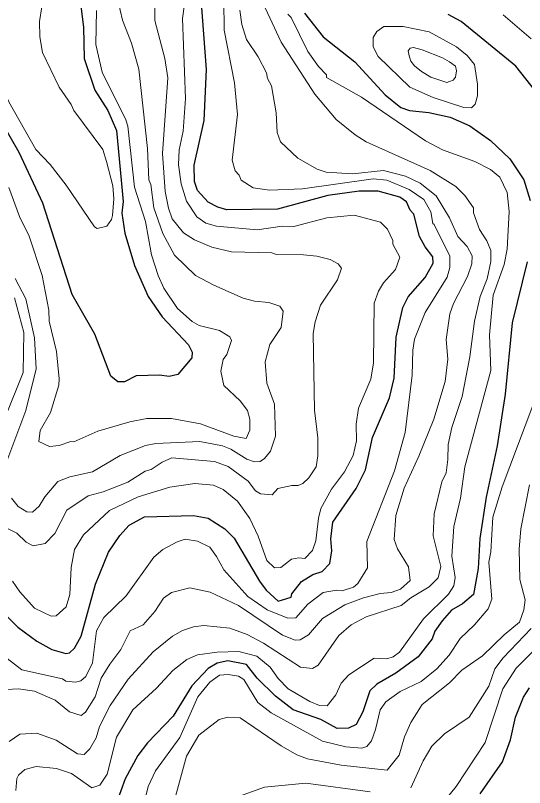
# Model space of a CAD drawing. Extents: x 673.3 to 698.5, y 6984.3 to 7012.3.
# Drawn here: x 684.61 to 685.48, y 6988.138 to 6989.457 of the extents above; entities that cross this region are included whole.
import ezdxf

# ---------------------------------------------------------------- set-up
doc = ezdxf.new("R2010")
doc.units = 0
doc.header["$LTSCALE"] = 0.032
doc.layers.add('1', color=7, linetype='Continuous', lineweight=25)
doc.layers.add('2', color=7, linetype='Continuous', lineweight=13)

msp = doc.modelspace()

# ---------------------------------------------------------------- linework, layer by layer
at = {"layer": '1'}
for points in [[(684.5062, 6988.5182), (684.6137, 6988.4116), (684.6466, 6988.3878), (684.6718, 6988.3734), (684.6962, 6988.3666), (684.702, 6988.3676), (684.7108, 6988.3755), (684.7223, 6988.3962), (684.7465, 6988.4851), (684.769, 6988.5398), (684.7884, 6988.5683), (684.8043, 6988.5861), (684.8303, 6988.6), (684.9144, 6988.6026), (684.9394, 6988.5977), (684.9676, 6988.5795), (684.9836, 6988.5635), (685.027, 6988.4901), (685.0385, 6988.4746), (685.0588, 6988.4562), (685.0809, 6988.4631), (685.0825, 6988.4685), (685.0987, 6988.4896), (685.1185, 6988.5014), (685.1343, 6988.5066), (685.1471, 6988.5204), (685.1506, 6988.5421), (685.149, 6988.5626), (685.1522, 6988.5909), (685.1923, 6988.6485), (685.2083, 6988.6806), (685.2202, 6988.7359), (685.2492, 6988.8033), (685.2573, 6988.8372), (685.2605, 6988.9069), (685.2721, 6988.958), (685.2814, 6988.9762), (685.3104, 6989.0093), (685.3239, 6989.0335), (685.3232, 6989.0445), (685.31, 6989.0615), (685.3007, 6989.0793), (685.2906, 6989.1173), (685.2848, 6989.1241), (685.2785, 6989.1383), (685.267, 6989.1466), (685.2297, 6989.1565), (685.1975, 6989.1564), (685.1441, 6989.1491), (685.058, 6989.1256), (684.9714, 6989.1248), (684.9558, 6989.1293), (684.9394, 6989.138), (684.9212, 6989.158), (684.916, 6989.173), (684.9153, 6989.2012), (684.9322, 6989.2773), (684.9364, 6989.3646), (684.9275, 6989.4857)], [(684.7204, 6989.4816), (684.7263, 6989.4369), (684.7271, 6989.3831), (684.7457, 6989.3294), (684.768, 6989.2946), (684.7826, 6989.2604), (684.7938, 6989.1388), (684.7916, 6989.1193), (684.7971, 6989.0848), (684.8131, 6989.0298), (684.8369, 6988.9767), (684.8607, 6988.9419), (684.9057, 6988.8939), (684.912, 6988.8817), (684.9116, 6988.8718), (684.8876, 6988.8432), (684.8724, 6988.8397), (684.8561, 6988.8421), (684.8162, 6988.8413), (684.796, 6988.8307)], [(684.796, 6988.8307), (684.785, 6988.8311), (684.7728, 6988.8405), (684.7457, 6988.9124), (684.7069, 6988.9803), (684.6565, 6989.1363), (684.6165, 6989.2229), (684.5652, 6989.3109), (684.5368, 6989.3492), (684.466, 6989.4217), (684.4142, 6989.467)], [(685.1041, 6989.461), (685.1361, 6989.4202), (685.1899, 6989.3777), (685.2416, 6989.3212), (685.2688, 6989.2998), (685.2832, 6989.2947), (685.3164, 6989.2909), (685.3528, 6989.2833), (685.3864, 6989.2682), (685.422, 6989.2432), (685.4551, 6989.2118), (685.4788, 6989.176), (685.49, 6989.1409)], [(685.5145, 6989.3084), (685.4652, 6989.3704), (685.3719, 6989.4465), (685.3493, 6989.4586)], [(685.4845, 6989.0356), (685.4592, 6988.9316), (685.4471, 6988.8098), (685.4332, 6988.7212), (685.4144, 6988.6336), (685.4038, 6988.5632), (685.4007, 6988.5117), (685.3927, 6988.4677), (685.3743, 6988.4515), (685.355, 6988.4409), (685.3393, 6988.4224), (685.3268, 6988.4049), (685.322, 6988.3914), (685.2982, 6988.3609), (685.2602, 6988.333), (685.2274, 6988.3145), (685.2159, 6988.3031), (685.2035, 6988.2672), (685.1922, 6988.2454), (685.1794, 6988.2388), (685.1598, 6988.2387), (685.1321, 6988.254)], [(685.1321, 6988.254), (685.0845, 6988.2706), (685.0542, 6988.2935), (685.023, 6988.3247), (685.0049, 6988.3479), (684.9729, 6988.3541), (684.9549, 6988.35), (684.9393, 6988.3408), (684.9115, 6988.3113), (684.8793, 6988.2595), (684.8354, 6988.2137), (684.8193, 6988.1925), (684.7973, 6988.1525), (684.768, 6988.0703)], [(685.404, 6988.1268), (685.4425, 6988.1817), (685.4562, 6988.2193), (685.4644, 6988.258), (685.4781, 6988.2918), (685.4887, 6988.3081)]]:
    msp.add_lwpolyline(points, dxfattribs=at)
at = {"layer": '2'}
for points in [[(685.0394, 6988.5254), (685.0525, 6988.5132), (685.0637, 6988.5134), (685.082, 6988.5276), (685.0942, 6988.53), (685.1048, 6988.5289), (685.1176, 6988.5428), (685.1234, 6988.5593), (685.1278, 6988.5981), (685.1321, 6988.6146), (685.1502, 6988.6477), (685.1725, 6988.6768), (685.1872, 6988.7052), (685.1929, 6988.7298), (685.1922, 6988.7584), (685.1962, 6988.7859), (685.2172, 6988.8354), (685.2222, 6988.8633), (685.2231, 6988.965), (685.2305, 6988.9857), (685.2389, 6988.9998), (685.2596, 6989.0226), (685.2669, 6989.0441), (685.2552, 6989.0663), (685.2548, 6989.0725), (685.2457, 6989.0916), (685.2339, 6989.1037), (685.1886, 6989.1157), (685.1424, 6989.1108), (685.086, 6989.0962), (685.0659, 6989.0969), (685.0229, 6989.0905), (684.9533, 6989.0966), (684.9351, 6989.1021), (684.9197, 6989.1129), (684.9024, 6989.1396), (684.8929, 6989.1692), (684.8884, 6989.2014), (684.89, 6989.2271), (684.8964, 6989.2591), (684.9006, 6989.3148), (684.8957, 6989.4518), (684.9088, 6989.546)], [(684.9653, 6989.5349), (684.9666, 6989.4315), (684.9845, 6989.3419), (684.9893, 6989.2878), (684.9804, 6989.2096), (684.9855, 6989.1911), (684.9924, 6989.1842), (684.9955, 6989.1756), (685.0165, 6989.1621), (685.0443, 6989.1582), (685.1007, 6989.1605), (685.2216, 6989.1776), (685.2447, 6989.1755), (685.2831, 6989.1593), (685.3078, 6989.1423), (685.3198, 6989.1216), (685.3232, 6989.1013), (685.3258, 6989.0999), (685.3525, 6989.0453), (685.3525, 6989.0264), (685.3477, 6989.0096)], [(685.0211, 6989.5033), (685.0639, 6989.4112), (685.1214, 6989.3224), (685.158, 6989.2793), (685.1906, 6989.2527), (685.2095, 6989.241), (685.3186, 6989.1921), (685.3624, 6989.1646), (685.3779, 6989.1491), (685.3926, 6989.1282), (685.3926, 6989.1196), (685.4032, 6989.0912), (685.4159, 6989.072), (685.4225, 6989.0554), (685.4226, 6989.0365), (685.4161, 6989.0069), (685.4043, 6988.9769), (685.3948, 6988.9347), (685.3868, 6988.8736), (685.3736, 6988.806), (685.3559, 6988.7528), (685.3494, 6988.7238), (685.3492, 6988.6981), (685.346, 6988.6756)], [(684.8485, 6989.4939), (684.8484, 6989.4483), (684.8655, 6989.3831), (684.8704, 6989.3505), (684.8615, 6989.221), (684.8657, 6989.1563), (684.8714, 6989.1278), (684.8778, 6989.1095), (684.8973, 6989.0857), (684.9159, 6989.0733), (684.9454, 6989.0611), (684.9794, 6989.053), (685.0482, 6989.0514), (685.056, 6989.0482), (685.102, 6989.0481), (685.1248, 6989.0456), (685.1476, 6989.0398), (685.1618, 6989.0327), (685.1674, 6989.0253), (685.1601, 6989.0053), (685.1316, 6988.962), (685.1221, 6988.9336), (685.1188, 6988.9134), (685.1213, 6988.7824), (685.1269, 6988.7349), (685.1269, 6988.7046), (685.1237, 6988.6856), (685.1112, 6988.6668), (685.1009, 6988.6573), (685.0929, 6988.6535), (685.0822, 6988.6539), (685.0582, 6988.6483), (685.0489, 6988.6379), (685.0289, 6988.6392), (685.0204, 6988.6443), (685.0079, 6988.6613), (684.9733, 6988.6864), (684.95, 6988.6947), (684.8772, 6988.7011), (684.8605, 6988.6937), (684.8418, 6988.6812), (684.8316, 6988.6784), (684.8018, 6988.6595), (684.7597, 6988.643), (684.7342, 6988.6362), (684.6978, 6988.6113), (684.6774, 6988.5718), (684.6609, 6988.5545), (684.64, 6988.5506), (684.6283, 6988.5567), (684.6123, 6988.5725), (684.5759, 6988.5901)], [(684.6032, 6988.6323), (684.6148, 6988.618), (684.6296, 6988.6087), (684.639, 6988.6079), (684.6505, 6988.6181), (684.6601, 6988.6344), (684.6824, 6988.6605), (684.703, 6988.6687), (684.7416, 6988.6768), (684.789, 6988.7052), (684.8321, 6988.722), (684.8496, 6988.7257), (684.9252, 6988.7289), (684.9636, 6988.7216), (684.9782, 6988.7157), (685.0054, 6988.6985), (685.0186, 6988.6939), (685.0281, 6988.6946), (685.0358, 6988.6996), (685.046, 6988.7122), (685.0544, 6988.7378), (685.0529, 6988.7926), (685.0395, 6988.8288), (685.0365, 6988.8649), (685.045, 6988.8948), (685.0642, 6988.9239), (685.0675, 6988.9517), (685.0616, 6988.9602), (685.0431, 6988.9666), (685.0184, 6988.9684), (684.9994, 6988.9739), (684.9488, 6988.9958), (684.9174, 6989.0127), (684.882, 6989.047), (684.8617, 6989.0843), (684.8462, 6989.1281), (684.8411, 6989.1678), (684.8379, 6989.1761), (684.8354, 6989.2297), (684.8207, 6989.3652), (684.8081, 6989.4095), (684.7929, 6989.4486), (684.785, 6989.4832)], [(684.4484, 6989.4807), (684.5264, 6989.4206), (684.5571, 6989.3899), (684.5832, 6989.3448), (684.5984, 6989.3095), (684.645, 6989.2279), (684.6694, 6989.2021), (684.6966, 6989.1667), (684.7448, 6989.0956), (684.7493, 6989.0931), (684.7661, 6989.097), (684.7738, 6989.1083), (684.776, 6989.1149), (684.7779, 6989.1434), (684.7764, 6989.1658), (684.7654, 6989.2075), (684.7592, 6989.2277), (684.7096, 6989.2944), (684.7051, 6989.3046), (684.6844, 6989.3346), (684.6563, 6989.3935), (684.6513, 6989.4206), (684.6507, 6989.4468), (684.6551, 6989.4714)], [(684.7482, 6989.4654), (684.7474, 6989.4075), (684.7582, 6989.3598), (684.7987, 6989.2786), (684.8019, 6989.2678), (684.8134, 6989.1632), (684.832, 6989.1049), (684.8427, 6989.0476), (684.8536, 6989.0125), (684.8638, 6988.9906), (684.887, 6988.9559), (684.9121, 6988.9337), (684.9239, 6988.9269), (684.9587, 6988.9185), (684.9763, 6988.908), (684.9793, 6988.9012), (684.9712, 6988.8777), (684.9648, 6988.8692), (684.9609, 6988.8489), (684.9659, 6988.8248), (684.9938, 6988.7986), (685.0064, 6988.7821), (685.0105, 6988.7671), (685.0105, 6988.748), (685.0042, 6988.7342), (684.9831, 6988.7378), (684.9264, 6988.7589), (684.8769, 6988.7679), (684.8344, 6988.7679), (684.8053, 6988.7622), (684.7506, 6988.7464), (684.7097, 6988.7281), (684.7044, 6988.7288), (684.6846, 6988.7223), (684.668, 6988.7201), (684.6501, 6988.7287), (684.6522, 6988.7474), (684.67, 6988.7784), (684.6838, 6988.8252), (684.6847, 6988.8362), (684.6799, 6988.8826), (684.6674, 6988.9343), (684.6667, 6988.9535), (684.6555, 6989.0125), (684.6335, 6989.0797), (684.6166, 6989.1136), (684.5985, 6989.1629)], [(685.0553, 6989.2903), (685.0473, 6989.3366), (685.0408, 6989.3492), (685.0392, 6989.3587), (685.025, 6989.3864), (685.0046, 6989.416), (684.9966, 6989.4417), (684.9935, 6989.4657)], [(685.4376, 6989.1803), (685.4218, 6989.1938), (685.3952, 6989.2076), (685.3398, 6989.2271), (685.3108, 6989.2424), (685.2014, 6989.3175), (685.1418, 6989.351), (685.1414, 6989.3552), (685.1277, 6989.3699), (685.1099, 6989.3951), (685.0811, 6989.4532), (685.0752, 6989.4589)], [(685.4436, 6989.4579), (685.4912, 6989.4168)], [(684.5417, 6988.3022), (684.6153, 6988.3062), (684.6422, 6988.3022), (684.678, 6988.2868), (684.7025, 6988.2671), (684.722, 6988.2607), (684.7297, 6988.2666), (684.7464, 6988.2923), (684.7566, 6988.3244), (684.771, 6988.3486), (684.7902, 6988.3736), (684.8059, 6988.4052), (684.8282, 6988.4154), (684.8484, 6988.4382), (684.8632, 6988.4609), (684.8764, 6988.4708), (684.908, 6988.4788), (684.9427, 6988.4713), (684.9913, 6988.4486), (685.0666, 6988.398), (685.0881, 6988.3893), (685.0968, 6988.3901), (685.1107, 6988.3984), (685.1346, 6988.4263), (685.1732, 6988.4498), (685.2046, 6988.4618), (685.2336, 6988.469), (685.2519, 6988.4708), (685.268, 6988.4765), (685.2848, 6988.4911), (685.282, 6988.5149), (685.2631, 6988.5454), (685.2573, 6988.5617), (685.2602, 6988.6022), (685.2741, 6988.6493), (685.2996, 6988.7036), (685.3248, 6988.7671), (685.3442, 6988.8314), (685.3492, 6988.8698), (685.3461, 6988.9033), (685.3523, 6988.9469), (685.3584, 6988.9645), (685.3827, 6989.0111), (685.39, 6989.0326), (685.3908, 6989.0463), (685.3818, 6989.0619), (685.366, 6989.0791), (685.3516, 6989.1111), (685.3291, 6989.1489), (685.3015, 6989.1705), (685.2769, 6989.1821), (685.2391, 6989.1922), (685.186, 6989.1865), (685.141, 6989.1893), (685.1259, 6989.194), (685.0925, 6989.2131), (685.0628, 6989.2409), (685.057, 6989.2568), (685.0553, 6989.2903)], [(684.6107, 6988.1326), (684.6122, 6988.1528), (684.6149, 6988.159), (684.6257, 6988.1686), (684.6451, 6988.1734), (684.6802, 6988.1702), (684.7057, 6988.1614), (684.7405, 6988.137), (684.7542, 6988.1419), (684.7665, 6988.1606), (684.7827, 6988.2237), (684.8103, 6988.2706), (684.8511, 6988.3072), (684.8791, 6988.3378), (684.9028, 6988.3566), (684.9212, 6988.3641), (684.9549, 6988.3689), (684.9919, 6988.3698), (685.0225, 6988.3619), (685.0452, 6988.3432), (685.0587, 6988.3239), (685.0759, 6988.3061), (685.1131, 6988.2844), (685.1297, 6988.2777), (685.1426, 6988.277), (685.1576, 6988.2959), (685.1665, 6988.3162), (685.1798, 6988.3302), (685.2228, 6988.3584), (685.2448, 6988.3576), (685.2556, 6988.3609), (685.2662, 6988.3689), (685.3075, 6988.4261), (685.3499, 6988.468), (685.3594, 6988.4822), (685.3615, 6988.4965), (685.3558, 6988.533), (685.3591, 6988.5834), (685.3704, 6988.632), (685.3781, 6988.6857), (685.4225, 6988.85), (685.4202, 6988.9112), (685.4266, 6988.9789), (685.4453, 6989.0311), (685.4503, 6989.0574), (685.4536, 6989.1218), (685.4503, 6989.1546), (685.4376, 6989.1803)], [(685.3477, 6989.0096), (685.3101, 6988.9494), (685.2922, 6988.904), (685.2891, 6988.885), (685.2883, 6988.8424), (685.2759, 6988.7441), (685.2578, 6988.6786), (685.2104, 6988.5581), (685.2116, 6988.5132), (685.1952, 6988.4861), (685.1877, 6988.48), (685.1682, 6988.4735), (685.1587, 6988.4747), (685.1361, 6988.4707), (685.1095, 6988.4507), (685.0894, 6988.4276), (685.0752, 6988.4268), (685.0401, 6988.4412), (685.0071, 6988.4641), (684.9659, 6988.5096), (684.9535, 6988.5326), (684.9419, 6988.5482), (684.9212, 6988.5585), (684.8998, 6988.5618), (684.8865, 6988.5577), (684.8617, 6988.5442), (684.8464, 6988.5313), (684.7992, 6988.4653), (684.7612, 6988.4281), (684.7483, 6988.4056), (684.7418, 6988.3508), (684.7301, 6988.3271), (684.7214, 6988.3201), (684.7127, 6988.3177), (684.6962, 6988.3191), (684.6903, 6988.3234), (684.621, 6988.3389), (684.5824, 6988.3677)], [(684.6096, 6989.0072), (684.6276, 6988.9727), (684.6423, 6988.9062), (684.6455, 6988.8529), (684.6278, 6988.7821), (684.5936, 6988.6906)], [(684.5919, 6988.7688), (684.6228, 6988.847), (684.6244, 6988.9154), (684.6081, 6988.9743)], [(685.4943, 6988.7902), (685.4421, 6988.6515), (685.4259, 6988.5994), (685.4225, 6988.5401), (685.4193, 6988.5225), (685.4242, 6988.4593), (685.4177, 6988.4427), (685.3944, 6988.4156), (685.3703, 6988.3925), (685.3511, 6988.3635), (685.3303, 6988.3402), (685.3036, 6988.3186), (685.2673, 6988.3015), (685.243, 6988.2838), (685.2335, 6988.2706), (685.2256, 6988.2365), (685.2184, 6988.2172), (685.2107, 6988.2077), (685.2017, 6988.2046), (685.1744, 6988.2074), (685.1345, 6988.2171), (685.0471, 6988.2652), (685.0242, 6988.2827), (685.0002, 6988.322), (684.9913, 6988.328), (684.9736, 6988.3306), (684.9587, 6988.3298), (684.9424, 6988.3178), (684.9217, 6988.2926), (684.8907, 6988.2232), (684.8494, 6988.1664), (684.8368, 6988.1395), (684.8269, 6988.1)], [(685.346, 6988.6756), (685.3388, 6988.6599), (685.3255, 6988.605), (685.3242, 6988.5674), (685.337, 6988.515), (685.3326, 6988.4962), (685.3173, 6988.4803), (685.2859, 6988.4618), (685.2693, 6988.4489), (685.2092, 6988.4291), (685.184, 6988.4155), (685.1627, 6988.3972), (685.1271, 6988.3465), (685.1179, 6988.3411), (685.0974, 6988.343), (685.0339, 6988.3845), (685.0058, 6988.3993), (684.9761, 6988.4097), (684.9317, 6988.4145), (684.9142, 6988.412), (684.8955, 6988.4058), (684.8784, 6988.3964), (684.8452, 6988.3697), (684.8027, 6988.3226), (684.7717, 6988.2777), (684.7534, 6988.2417), (684.7479, 6988.2226), (684.737, 6988.2039), (684.7272, 6988.194), (684.7158, 6988.1953), (684.6797, 6988.2184), (684.6463, 6988.2303), (684.6173, 6988.229), (684.5989, 6988.2162)], [(684.6051, 6988.4901), (684.6175, 6988.472), (684.6424, 6988.4439), (684.6708, 6988.4303), (684.6796, 6988.4308), (684.6963, 6988.4461), (684.7026, 6988.4675), (684.705, 6988.5138), (684.7109, 6988.5445), (684.7262, 6988.5695), (684.7709, 6988.6107), (684.8199, 6988.6344), (684.8735, 6988.6506), (684.9166, 6988.6572), (684.9483, 6988.654), (684.9647, 6988.6468), (684.9897, 6988.6267), (685.0104, 6988.5972), (685.025, 6988.5671), (685.0394, 6988.5254)], [(684.8835, 6988.1225), (684.9024, 6988.1912), (684.9232, 6988.227), (684.9583, 6988.254), (684.9728, 6988.2581), (684.9939, 6988.2565), (685.0641, 6988.2086), (685.0909, 6988.1936), (685.109, 6988.1868), (685.1668, 6988.176), (685.2452, 6988.1672), (685.266, 6988.193), (685.2747, 6988.2241), (685.2855, 6988.2487), (685.3053, 6988.2792), (685.3517, 6988.3165), (685.3732, 6988.338), (685.4081, 6988.3626), (685.445, 6988.3986), (685.4716, 6988.4201), (685.4787, 6988.4412), (685.4812, 6988.4583), (685.4721, 6988.4929), (685.4707, 6988.545), (685.4738, 6988.5796), (685.4886, 6988.6551)], [(685.4913, 6988.4093), (685.4433, 6988.3595), (685.4292, 6988.3406), (685.4192, 6988.3109), (685.3855, 6988.2578), (685.3432, 6988.2292), (685.3217, 6988.2085), (685.3069, 6988.1832), (685.2855, 6988.1373)], [(685.3177, 6988.0832), (685.3633, 6988.1395), (685.4126, 6988.2148), (685.4429, 6988.306), (685.4659, 6988.3415), (685.5091, 6988.3846)], [(685.216, 6988.1303), (685.1061, 6988.145), (685.0358, 6988.1384), (684.9927, 6988.1229)]]:
    msp.add_lwpolyline(points, dxfattribs=at)
for points in [[(685.3893, 6989.2989), (685.3957, 6989.3055), (685.3997, 6989.3193), (685.3997, 6989.3394), (685.3948, 6989.3728), (685.3818, 6989.3886), (685.3637, 6989.4033), (685.3171, 6989.4289), (685.2727, 6989.4381), (685.2394, 6989.438), (685.2274, 6989.4297), (685.2216, 6989.4192), (685.2216, 6989.4035), (685.2298, 6989.3865), (685.2839, 6989.3341), (685.324, 6989.3164), (685.3765, 6989.2997)], [(685.3037, 6989.361), (685.292, 6989.371), (685.2856, 6989.3785), (685.2827, 6989.3876), (685.281, 6989.3967), (685.2844, 6989.4008), (685.2901, 6989.4024), (685.3052, 6989.3982), (685.3398, 6989.3843), (685.3516, 6989.3778), (685.3623, 6989.3704), (685.3639, 6989.3625), (685.3623, 6989.3514), (685.3582, 6989.3462), (685.352, 6989.3442), (685.3473, 6989.3423), (685.3197, 6989.3516)]]:
    msp.add_lwpolyline(points, close=True, dxfattribs=at)

doc.saveas('drawing.dxf')
